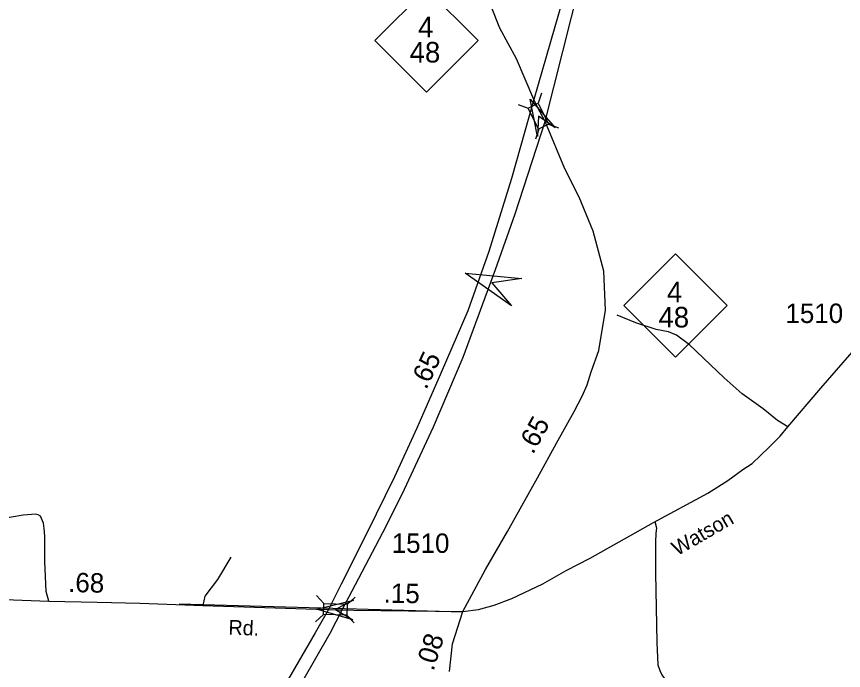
# Model space of a CAD drawing. Extents: x 2220236 to 2384410, y 720751 to 894131.
# Drawn here: x 2348563 to 2353890, y 847916 to 852126 of the extents above; entities that cross this region are included whole.
import ezdxf

# ---------------------------------------------------------------- set-up
doc = ezdxf.new("R2010")
doc.units = 0
doc.layers.add('Default', color=7, linetype='Continuous')

msp = doc.modelspace()

# ---------------------------------------------------------------- linework, layer by layer
at = {"layer": 'Default'}
for p, q in [((2351945, 851633.9), (2351922.9, 851568.5)), ((2351945, 851633.9), (2351922.9, 851568.5)), ((2351794.2, 851559.3), (2351859.6, 851537.2)), ((2351794.2, 851559.3), (2351859.6, 851537.2)), ((2351927.7, 851402.3), (2351905.7, 851337)), ((2351927.7, 851402.3), (2351905.7, 851337)), ((2351989.6, 851432.9), (2352054.9, 851410.8)), ((2351989.6, 851432.9), (2352054.9, 851410.8)), ((2350495.9, 848397.7), (2350542.9, 848347.1)), ((2350495.9, 848397.7), (2350542.9, 848347.1)), ((2350693.9, 848341.1), (2350744.4, 848388.1)), ((2350693.9, 848341.1), (2350744.4, 848388.1)), ((2349611.3, 848345), (2351437.4, 848293.2)), ((2350489.7, 848229.6), (2350540.3, 848276.5)), ((2350489.7, 848229.6), (2350540.3, 848276.5)), ((2350691.3, 848272.2), (2350738.3, 848221.6)), ((2350691.3, 848272.2), (2350738.3, 848221.6))]:
    msp.add_line(p, q, dxfattribs=at)
for points in [[(2352690.5, 857200.7), (2352674.3, 857027.8), (2352637, 856628.8), (2352539.6, 855608), (2352457.9, 854762.6), (2352389.7, 854069.1), (2352319.1, 853571.2), (2352257.4, 853166.3), (2352149.5, 852541.6), (2352082, 852240.7), (2351895, 851592.9)], [(2352690.5, 857200.7), (2352674.3, 857027.8), (2352637, 856628.8), (2352539.6, 855608), (2352457.9, 854762.6), (2352389.7, 854069.1), (2352319.1, 853571.2), (2352257.4, 853166.3), (2352149.5, 852541.6), (2352082, 852240.7), (2351895, 851592.9)], [(2351968.3, 851450.2), (2352307.5, 852796.1), (2352384.6, 853154.7), (2352447.2, 853689.3), (2352488, 853991.2), (2352525, 854310.7), (2352604.9, 855021.7), (2352634.1, 855276.9), (2352758.7, 856361.9), (2352836.8, 857058.6), (2352855.9, 857232.9)], [(2351968.3, 851450.2), (2352307.5, 852796.1), (2352384.6, 853154.7), (2352447.2, 853689.3), (2352488, 853991.2), (2352525, 854310.7), (2352604.9, 855021.7), (2352634.1, 855276.9), (2352758.7, 856361.9), (2352836.8, 857058.6), (2352855.9, 857232.9)], [(2351895, 851592.9), (2351783.2, 851855.1), (2351677.2, 852051.8), (2351623.2, 852186.8)], [(2351895, 851592.9), (2351783.2, 851855.1), (2351677.2, 852051.8), (2351623.2, 852186.8)], [(2351895, 851592.9), (2351752.4, 851083.8), (2351605.9, 850613.3), (2351470.9, 850231.5), (2351297.5, 849833.3), (2351141.8, 849476.8), (2350997.7, 849163.2), (2350820.5, 848798.9), (2350654.9, 848471.5), (2350572, 848307.5)], [(2351895, 851592.9), (2351752.4, 851083.8), (2351605.9, 850613.3), (2351470.9, 850231.5), (2351297.5, 849833.3), (2351141.8, 849476.8), (2350997.7, 849163.2), (2350820.5, 848798.9), (2350654.9, 848471.5), (2350572, 848307.5)], [(2351968.3, 851450.2), (2351922, 851538.9), (2351895, 851592.9)], [(2351968.3, 851450.2), (2351922, 851538.9), (2351895, 851592.9)], [(2350661.6, 848305.4), (2350747.6, 848469.3), (2350945.1, 848845.6), (2351061.9, 849083.3), (2351248.8, 849484.6), (2351439.6, 849932.6), (2351648.3, 850497.6), (2351775.5, 850856.3), (2351968.3, 851450.2)], [(2350661.6, 848305.4), (2350747.6, 848469.3), (2350945.1, 848845.6), (2351061.9, 849083.3), (2351248.8, 849484.6), (2351439.6, 849932.6), (2351648.3, 850497.6), (2351775.5, 850856.3), (2351968.3, 851450.2)], [(2351438.1, 848295.3), (2351584.5, 848565.2), (2351725.4, 848811.3), (2351859.9, 849049), (2351918.7, 849156.2), (2352041.8, 849379.7), (2352156.3, 849583.2), (2352206.7, 849682), (2352238.2, 849755.6), (2352264.2, 849838.2), (2352315.2, 849977), (2352357.7, 850235.4), (2352346.1, 850486), (2352276.7, 850744.4), (2352188, 850964.2), (2352095.5, 851145.5), (2351968.3, 851450.2)], [(2351438.1, 848295.3), (2351584.5, 848565.2), (2351725.4, 848811.3), (2351859.9, 849049), (2351918.7, 849156.2), (2352041.8, 849379.7), (2352156.3, 849583.2), (2352206.7, 849682), (2352238.2, 849755.6), (2352264.2, 849838.2), (2352315.2, 849977), (2352357.7, 850235.4), (2352346.1, 850486), (2352276.7, 850744.4), (2352188, 850964.2), (2352095.5, 851145.5), (2351968.3, 851450.2)], [(2353532, 849484.3), (2353464.7, 849524.3), (2353372.8, 849599.6), (2353237.6, 849695.9), (2353122.5, 849800.5), (2352898, 850011.8), (2352815.1, 850075.7), (2352762.5, 850096.1), (2352683.7, 850110.7), (2352552.3, 850154.6), (2352432.5, 850204.2)], [(2351438.1, 848295.3), (2351539, 848307.9), (2351639.9, 848336), (2351752.7, 848378), (2351953.4, 848472.7), (2352103.6, 848558.7), (2352258.6, 848638.4), (2352667, 848868.1), (2353015.9, 849057.4), (2353146.3, 849139.4), (2353241.9, 849208.8), (2353302.8, 849248.8), (2353410, 849351.8), (2353483.6, 849423.3), (2353532, 849484.3), (2353745.1, 849734.1), (2353946.2, 849964.4)], [(2351438.1, 848295.3), (2351539, 848307.9), (2351639.9, 848336), (2351752.7, 848378), (2351953.4, 848472.7), (2352103.6, 848558.7), (2352258.6, 848638.4), (2352667, 848868.1), (2353015.9, 849057.4), (2353146.3, 849139.4), (2353241.9, 849208.8), (2353302.8, 849248.8), (2353410, 849351.8), (2353483.6, 849423.3), (2353532, 849484.3), (2353745.1, 849734.1), (2353946.2, 849964.4)], [(2348771, 848360.8), (2348754.4, 848424.5), (2348745.9, 848616.3), (2348746, 848780.4), (2348741.4, 848830.2), (2348737, 848864.2), (2348716.5, 848910), (2348702.4, 848917.8), (2348686.4, 848921.6), (2348604.5, 848914.6), (2348452.9, 848888.8), (2348287.3, 848850.8)], [(2352676, 848875.4), (2352685.4, 848834.4), (2352682.3, 848796.6), (2352679.1, 848742.9), (2352679.1, 848544.2), (2352688.6, 848096.2), (2352694.9, 847951.1), (2352706.4, 847914.3), (2352721.1, 847886.9), (2352740.1, 847859.6), (2352759, 847832.2), (2352769.5, 847815.4), (2352775.8, 847790.2), (2352771.6, 847718.6), (2352782.1, 847377.9), (2352788.4, 847104.5), (2352788.4, 846978.3), (2352792.6, 846818.5), (2352795.8, 846781.4), (2352797.6, 846766.6), (2352800.8, 846743.8)], [(2349942.5, 848646.2), (2349857.4, 848501.1), (2349775.4, 848393.8), (2349762.8, 848333.9)], [(2346984.1, 848413.8), (2347639, 848393.1), (2348238.9, 848382.4), (2348369.2, 848376), (2348771, 848360.8), (2349083, 848354.5), (2349357.6, 848349.7), (2349762.8, 848333.9), (2350495.4, 848310), (2350572, 848307.5)], [(2346984.1, 848413.8), (2347639, 848393.1), (2348238.9, 848382.4), (2348369.2, 848376), (2348771, 848360.8), (2349083, 848354.5), (2349357.6, 848349.7), (2349762.8, 848333.9), (2350495.4, 848310), (2350572, 848307.5)], [(2350572, 848307.5), (2350486.4, 848158.3), (2350354.2, 847928.2), (2350165.4, 847604.8), (2349808.1, 847053.5), (2349597.9, 846720.4), (2349459.6, 846508.1), (2349233.8, 846158.5)], [(2350572, 848307.5), (2350486.4, 848158.3), (2350354.2, 847928.2), (2350165.4, 847604.8), (2349808.1, 847053.5), (2349597.9, 846720.4), (2349459.6, 846508.1), (2349233.8, 846158.5)], [(2349284.7, 846073.5), (2349501.5, 846416.5), (2350007.7, 847215.2), (2350163.4, 847445.1), (2350406.8, 847848.3), (2350582.8, 848156), (2350661.6, 848305.4)], [(2349284.7, 846073.5), (2349501.5, 846416.5), (2350007.7, 847215.2), (2350163.4, 847445.1), (2350406.8, 847848.3), (2350582.8, 848156), (2350661.6, 848305.4)], [(2350572, 848307.5), (2350617.9, 848306), (2350661.6, 848305.4)], [(2350572, 848307.5), (2350617.9, 848306), (2350661.6, 848305.4)], [(2350661.6, 848305.4), (2350737.4, 848304.3), (2351261.1, 848296.7), (2351438.1, 848295.3)], [(2350661.6, 848305.4), (2350737.4, 848304.3), (2351261.1, 848296.7), (2351438.1, 848295.3)], [(2351352.9, 847909.5), (2351371.6, 848086.1), (2351438.1, 848295.3)], [(2351352.9, 847909.5), (2351371.6, 848086.1), (2351438.1, 848295.3)]]:
    msp.add_lwpolyline(points, dxfattribs=at)
for points in [[(2350871, 851972.3), (2351203.9, 852305.3), (2351536.9, 851972.3), (2351203.9, 851639.3)], [(2351922.9, 851568.5), (2351989.9, 851433.1), (2351926.6, 851401.8), (2351859.6, 851537.2)], [(2351922.9, 851568.5), (2351989.9, 851433.1), (2351926.6, 851401.8), (2351859.6, 851537.2)], [(2351919.1, 851354.3), (2351872.2, 851593.6), (2352032.4, 851409.8), (2351925.8, 851484.1)], [(2351919.1, 851354.3), (2351872.2, 851593.6), (2352032.4, 851409.8), (2351925.8, 851484.1)], [(2352474.3, 850266.2), (2352807.3, 850599.2), (2353140.3, 850266.2), (2352807.3, 849933.2)], [(2351751.7, 850263), (2351453.4, 850474.6), (2351817.5, 850440.5), (2351624.8, 850411)], [(2350730.2, 848242.7), (2350496, 848310.8), (2350732.8, 848368.9), (2350617.9, 848308.2)], [(2350730.2, 848242.7), (2350496, 848310.8), (2350732.8, 848368.9), (2350617.9, 848308.2)], [(2350542.9, 848347.1), (2350693.9, 848341.5), (2350691.3, 848270.9), (2350540.3, 848276.5)], [(2350542.9, 848347.1), (2350693.9, 848341.5), (2350691.3, 848270.9), (2350540.3, 848276.5)]]:
    msp.add_lwpolyline(points, close=True, dxfattribs=at)

# ---------------------------------------------------------------- texts
for s, height, p in [('4', 132.5, (2351149.9, 851992.8)), ('48', 132.5, (2351095.5, 851830.5)), ('4', 132.5, (2352753.3, 850286.7)), ('1510', 125, (2353516.6, 850153.1)), ('48', 132.5, (2352698.8, 850124.4)), ('1510', 125, (2350980, 848672.8))]:
    msp.add_text(s, height=height, dxfattribs=at).set_placement(p)
for s, height, rotation, p in [('.65', 125, 65.0257, (2351202.5, 849719.1)), ('.65', 125, 61.1615, (2351890, 849302.3)), ('Watson', 95, 30.0514, (2352819.6, 848651.4)), ('.68', 125, 358.8434, (2348894.3, 848420.8)), ('.15', 125, 359.1697, (2350927.4, 848351.7)), ('Rd.', 95, 357.6397, (2349926.5, 848147)), ('.08', 125, 72.3632, (2351248.3, 847907.3))]:
    msp.add_text(s, height=height, rotation=rotation, dxfattribs=at).set_placement(p)

doc.saveas('drawing.dxf')
